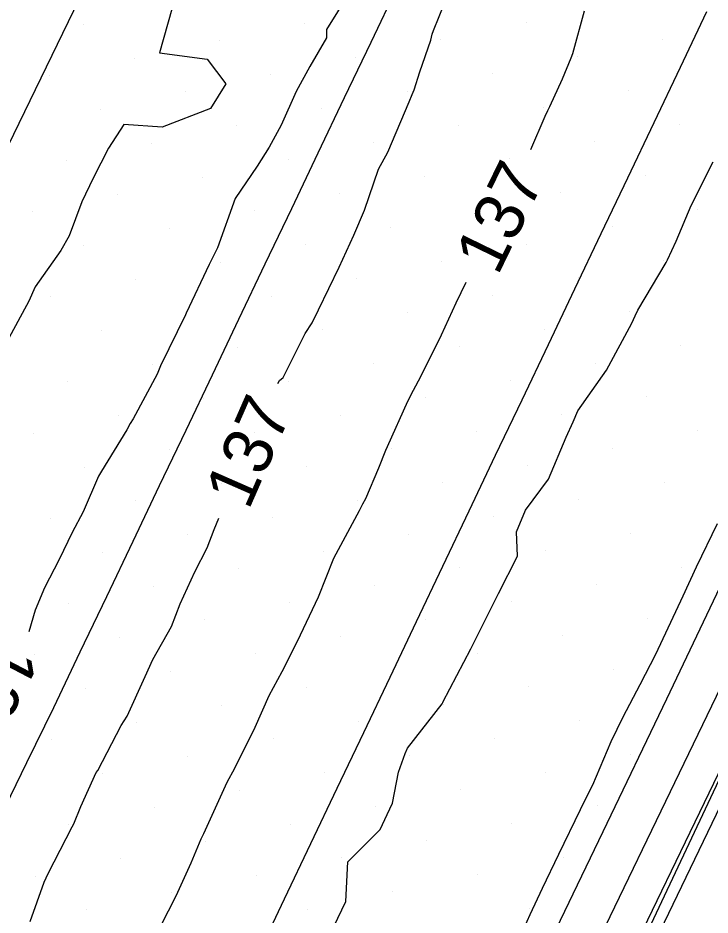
# Model space of a CAD drawing. Extents: x 2354170 to 2357230, y 866100 to 868290.
# Drawn here: x 2355870.13 to 2355898.3, y 867385.74 to 867422.25 of the extents above; entities that cross this region are included whole.
import ezdxf

# ---------------------------------------------------------------- set-up
doc = ezdxf.new("R2010")
doc.units = 0
for name, color, linetype in [('Default', 7, 'Continuous'), ('DTM Contours Minor', 7, 'Continuous'), ('DTM Contours Minor Text', 7, 'Continuous'), ('Exist DTM Breakline', 7, 'Continuous'), ('Exist DTM Scan Elevation Point', 7, 'Continuous'), ('Exist Roads EOP', 7, 'Continuous'), ('PH Exist DTM Breakline', 7, 'Continuous')]:
    doc.layers.add(name, color=color, linetype=linetype)

msp = doc.modelspace()

# ---------------------------------------------------------------- linework, layer by layer
at = {"layer": 'Default'}
for points in [[(2355880.712, 867407.375), (2355880.77, 867407.499), (2355880.919, 867407.623), (2355881.817, 867409.406), (2355882.098, 867409.84), (2355882.365, 867410.376), (2355883.201, 867412.107), (2355883.793, 867413.416), (2355884.231, 867414.424), (2355884.807, 867416.103), (2355885.179, 867416.794), (2355886.054, 867418.842), (2355886.178, 867419.131), (2355886.252, 867419.33), (2355886.491, 867420.065), (2355886.928, 867421.343), (2355886.989, 867421.592), (2355887.035, 867421.737), (2355887.727, 867423.468)], [(2355883.584, 867423.239), (2355882.682, 867421.781), (2355882.683, 867421.443), (2355882.009, 867420.269), (2355881.447, 867419.264), (2355880.835, 867417.89), (2355880.357, 867416.987), (2355879.863, 867416.224), (2355878.973, 867414.905), (2355878.245, 867412.891), (2355878.064, 867412.509), (2355877.906, 867412.218), (2355876.974, 867410.232), (2355876.944, 867410.165), (2355875.933, 867408.085), (2355875.801, 867407.756), (2355874.812, 867405.931), (2355874.691, 867405.748), (2355874.562, 867405.483), (2355873.532, 867403.801), (2355873.411, 867403.596), (2355872.785, 867402.154), (2355872.338, 867401.309), (2355871.807, 867400.211), (2355871.213, 867399.056), (2355870.828, 867398.148), (2355870.567, 867397.26)], [(2355870.141, 867328.197), (2355876.797, 867343.551), (2355877.664, 867345.113), (2355877.886, 867345.651), (2355889.915, 867371.806), (2355890.232, 867372.521), (2355890.451, 867372.994), (2355902.963, 867398.997), (2355903.414, 867399.99), (2355904.357, 867401.951), (2355912.817, 867418.607)], [(2355882.991, 867385.268), (2355883.479, 867386.292), (2355883.549, 867387.897), (2355884.869, 867389.223), (2355885.161, 867389.827), (2355885.367, 867390.284), (2355885.616, 867391.557), (2355885.886, 867392.315), (2355885.987, 867392.524), (2355887.394, 867394.338), (2355887.417, 867394.386), (2355887.424, 867394.398), (2355888.559, 867396.572), (2355889.442, 867398.331), (2355889.685, 867398.825), (2355890.462, 867400.342), (2355890.413, 867401.341), (2355890.791, 867402.213), (2355891.72, 867403.474), (2355892.441, 867405.193), (2355892.725, 867405.807), (2355892.915, 867406.254), (2355894.078, 867407.909), (2355895.106, 867409.827), (2355895.254, 867410.129), (2355895.357, 867410.359), (2355896.515, 867412.292), (2355896.569, 867412.41), (2355896.916, 867413.168), (2355897.528, 867414.619), (2355898.421, 867416.396)], [(2355870.623, 867385.477), (2355871.202, 867387.072), (2355871.356, 867387.431), (2355872.33, 867389.324), (2355872.402, 867389.448), (2355872.695, 867390.151), (2355873.314, 867391.532), (2355873.383, 867391.625), (2355874.325, 867393.448), (2355874.577, 867393.833), (2355875.303, 867395.451), (2355875.62, 867396.14), (2355876.385, 867397.475), (2355876.727, 867398.405), (2355877.322, 867399.705), (2355877.824, 867400.677), (2355878.118, 867401.436), (2355878.306, 867401.892)], [(2355890.125, 867383.853), (2355890.979, 867385.761), (2355891.48, 867386.828), (2355892.141, 867388.208), (2355893.018, 867390.038), (2355893.236, 867390.48), (2355893.521, 867391.033), (2355894.269, 867392.795), (2355894.761, 867393.804), (2355895.456, 867395.121), (2355896.089, 867396.36), (2355897.197, 867398.731), (2355897.75, 867399.911), (2355898.597, 867401.675)], [(2355852.783, 867293.863), (2355863.055, 867316.16), (2355864.068, 867318.321), (2355864.187, 867318.54), (2355870.446, 867332.978), (2355872.222, 867338.866), (2355873.206, 867340.936), (2355874.213, 867343.046), (2355875.229, 867345.156), (2355875.375, 867345.527), (2355876.402, 867347.678), (2355877.433, 867349.878), (2355878.487, 867352.116), (2355885.453, 867367.352), (2355886.723, 867369.996), (2355887.984, 867372.637), (2355888.098, 867372.886), (2355889.33, 867375.754), (2355890.669, 867378.278), (2355891.974, 867381.012), (2355898.743, 867395.035)]]:
    msp.add_lwpolyline(points, dxfattribs=at)
at = {"layer": 'DTM Contours Minor'}
for points in [[(2355872.447, 867334.876), (2355876.589, 867344.431), (2355876.809, 867344.828), (2355877.042, 867345.392), (2355881.569, 867355.234), (2355888.993, 867371.472), (2355889.224, 867371.952), (2355889.453, 867372.431), (2355889.657, 867372.877), (2355889.886, 867373.41), (2355890.135, 867373.879), (2355890.377, 867374.387), (2355902.679, 867399.874), (2355902.712, 867399.944), (2355902.746, 867400.015), (2355903.73, 867402.053), (2355903.748, 867402.088), (2355903.764, 867402.123), (2355903.781, 867402.159), (2355903.934, 867402.445), (2355915.094, 867424.419)], [(2355876.388, 867422.61), (2355875.888, 867420.827), (2355877.833, 867420.571), (2355878.586, 867419.572), (2355877.963, 867418.571), (2355876, 867417.8), (2355874.434, 867417.908), (2355873.811, 867416.947), (2355873.196, 867415.729), (2355872.729, 867414.771), (2355872.216, 867413.38), (2355871.869, 867412.792), (2355870.828, 867411.301), (2355870.57, 867410.723), (2355869.679, 867409.063)], [(2355890.999, 867416.892), (2355891.585, 867418.254), (2355891.69, 867418.482), (2355891.769, 867418.649), (2355892.294, 867419.774), (2355892.638, 867420.63), (2355892.709, 867420.806), (2355893.191, 867422.547)], [(2355875.629, 867384.693), (2355876.568, 867386.52), (2355877.173, 867387.857), (2355877.589, 867388.842), (2355877.688, 867389.052), (2355878.641, 867391.144), (2355878.951, 867391.709), (2355879.786, 867393.384), (2355880.359, 867394.677), (2355880.888, 867395.653), (2355881.504, 867396.889), (2355881.992, 867397.92), (2355882.367, 867398.694), (2355882.99, 867400.257), (2355884.031, 867402.2), (2355884.16, 867402.48), (2355884.292, 867402.694), (2355884.82, 867403.946), (2355885.104, 867404.663), (2355885.173, 867404.808), (2355885.99, 867406.648), (2355886.232, 867407.104), (2355886.529, 867407.651), (2355887.364, 867409.354), (2355887.962, 867410.657), (2355888.374, 867411.499)]]:
    msp.add_lwpolyline(points, dxfattribs=at)
at = {"layer": 'Exist DTM Breakline'}
for points in [[(2355854.631, 867385.759), (2355866.401, 867410.192), (2355874.185, 867426.232)], [(2355867.189, 867385.21), (2355868.286, 867387.457), (2355869.388, 867389.701), (2355870.491, 867391.944), (2355871.589, 867394.19), (2355872.665, 867396.447), (2355873.741, 867398.703), (2355874.817, 867400.96), (2355875.893, 867403.216), (2355876.969, 867405.473), (2355878.045, 867407.73), (2355879.121, 867409.986), (2355880.197, 867412.243), (2355881.273, 867414.499), (2355882.349, 867416.756), (2355883.425, 867419.013), (2355884.501, 867421.269), (2355885.576, 867423.527)], [(2355898.147, 867422.499), (2355897.076, 867420.24), (2355896.003, 867417.982), (2355894.93, 867415.724), (2355893.857, 867413.466), (2355892.784, 867411.208), (2355891.709, 867408.951), (2355890.633, 867406.694), (2355889.557, 867404.438), (2355888.48, 867402.181), (2355887.406, 867399.924), (2355886.333, 867397.666), (2355885.261, 867395.408), (2355884.188, 867393.149), (2355883.113, 867390.892), (2355882.038, 867388.635), (2355880.963, 867386.378), (2355879.888, 867384.121)]]:
    msp.add_lwpolyline(points, dxfattribs=at)
at = {"layer": 'Exist DTM Scan Elevation Point'}
for p, q in [((2355872.782, 867421.998), (2355872.782, 867421.998)), ((2355881.796, 867422.03), (2355881.796, 867422.03)), ((2355890.81, 867422.062), (2355890.81, 867422.062)), ((2355878.332, 867421.325), (2355878.332, 867421.325)), ((2355887.346, 867421.356), (2355887.346, 867421.356)), ((2355896.359, 867421.388), (2355896.359, 867421.388)), ((2355874.867, 867420.619), (2355874.867, 867420.619)), ((2355883.881, 867420.651), (2355883.881, 867420.651)), ((2355892.895, 867420.682), (2355892.895, 867420.682)), ((2355871.403, 867419.913), (2355871.403, 867419.913)), ((2355880.417, 867419.945), (2355880.417, 867419.945)), ((2355889.431, 867419.977), (2355889.431, 867419.977)), ((2355894.98, 867419.303), (2355894.98, 867419.303)), ((2355876.952, 867419.24), (2355876.952, 867419.24)), ((2355885.966, 867419.271), (2355885.966, 867419.271)), ((2355882.502, 867418.566), (2355882.502, 867418.566)), ((2355891.515, 867418.597), (2355891.515, 867418.597)), ((2355873.488, 867418.534), (2355873.488, 867418.534)), ((2355879.037, 867417.86), (2355879.037, 867417.86)), ((2355888.051, 867417.892), (2355888.051, 867417.892)), ((2355897.065, 867417.923), (2355897.065, 867417.923)), ((2355875.573, 867417.155), (2355875.573, 867417.155)), ((2355884.587, 867417.186), (2355884.587, 867417.186)), ((2355893.6, 867417.218), (2355893.6, 867417.218)), ((2355872.108, 867416.449), (2355872.108, 867416.449)), ((2355881.122, 867416.481), (2355881.122, 867416.481)), ((2355890.136, 867416.512), (2355890.136, 867416.512)), ((2355877.658, 867415.775), (2355877.658, 867415.775)), ((2355886.672, 867415.807), (2355886.672, 867415.807)), ((2355895.685, 867415.838), (2355895.685, 867415.838)), ((2355874.193, 867415.07), (2355874.193, 867415.07)), ((2355883.207, 867415.101), (2355883.207, 867415.101)), ((2355892.221, 867415.133), (2355892.221, 867415.133)), ((2355870.729, 867414.364), (2355870.729, 867414.364)), ((2355879.743, 867414.396), (2355879.743, 867414.396)), ((2355888.757, 867414.427), (2355888.757, 867414.427)), ((2355897.77, 867414.459), (2355897.77, 867414.459)), ((2355876.278, 867413.69), (2355876.278, 867413.69)), ((2355885.292, 867413.722), (2355885.292, 867413.722)), ((2355894.306, 867413.753), (2355894.306, 867413.753)), ((2355872.814, 867412.985), (2355872.814, 867412.985)), ((2355881.828, 867413.016), (2355881.828, 867413.016)), ((2355890.842, 867413.048), (2355890.842, 867413.048)), ((2355887.377, 867412.342), (2355887.377, 867412.342)), ((2355896.391, 867412.374), (2355896.391, 867412.374)), ((2355878.363, 867412.311), (2355878.363, 867412.311)), ((2355883.913, 867411.637), (2355883.913, 867411.637)), ((2355892.927, 867411.669), (2355892.927, 867411.669)), ((2355874.899, 867411.605), (2355874.899, 867411.605)), ((2355871.435, 867410.9), (2355871.435, 867410.9)), ((2355880.448, 867410.931), (2355880.448, 867410.931)), ((2355889.462, 867410.963), (2355889.462, 867410.963)), ((2355876.984, 867410.226), (2355876.984, 867410.226)), ((2355885.998, 867410.257), (2355885.998, 867410.257)), ((2355895.012, 867410.289), (2355895.012, 867410.289)), ((2355873.52, 867409.52), (2355873.52, 867409.52)), ((2355882.533, 867409.552), (2355882.533, 867409.552)), ((2355891.547, 867409.584), (2355891.547, 867409.584)), ((2355879.069, 867408.846), (2355879.069, 867408.846)), ((2355888.083, 867408.878), (2355888.083, 867408.878)), ((2355897.097, 867408.91), (2355897.097, 867408.91)), ((2355875.605, 867408.141), (2355875.605, 867408.141)), ((2355884.618, 867408.172), (2355884.618, 867408.172)), ((2355893.632, 867408.204), (2355893.632, 867408.204)), ((2355872.14, 867407.435), (2355872.14, 867407.435)), ((2355881.154, 867407.467), (2355881.154, 867407.467)), ((2355890.168, 867407.499), (2355890.168, 867407.499)), ((2355877.69, 867406.761), (2355877.69, 867406.761)), ((2355886.703, 867406.793), (2355886.703, 867406.793)), ((2355895.717, 867406.825), (2355895.717, 867406.825)), ((2355874.225, 867406.056), (2355874.225, 867406.056)), ((2355883.239, 867406.087), (2355883.239, 867406.087)), ((2355892.253, 867406.119), (2355892.253, 867406.119)), ((2355888.788, 867405.414), (2355888.788, 867405.414)), ((2355897.802, 867405.445), (2355897.802, 867405.445)), ((2355870.761, 867405.35), (2355870.761, 867405.35)), ((2355879.774, 867405.382), (2355879.774, 867405.382)), ((2355876.31, 867404.676), (2355876.31, 867404.676)), ((2355885.324, 867404.708), (2355885.324, 867404.708)), ((2355894.338, 867404.74), (2355894.338, 867404.74)), ((2355872.846, 867403.971), (2355872.846, 867403.971)), ((2355881.859, 867404.002), (2355881.859, 867404.002)), ((2355890.873, 867404.034), (2355890.873, 867404.034)), ((2355878.395, 867403.297), (2355878.395, 867403.297)), ((2355887.409, 867403.329), (2355887.409, 867403.329)), ((2355896.423, 867403.36), (2355896.423, 867403.36)), ((2355874.931, 867402.591), (2355874.931, 867402.591)), ((2355883.944, 867402.623), (2355883.944, 867402.623)), ((2355892.958, 867402.655), (2355892.958, 867402.655)), ((2355871.466, 867401.886), (2355871.466, 867401.886)), ((2355880.48, 867401.917), (2355880.48, 867401.917)), ((2355889.494, 867401.949), (2355889.494, 867401.949)), ((2355877.016, 867401.212), (2355877.016, 867401.212)), ((2355886.029, 867401.244), (2355886.029, 867401.244)), ((2355895.043, 867401.275), (2355895.043, 867401.275)), ((2355873.551, 867400.506), (2355873.551, 867400.506)), ((2355882.565, 867400.538), (2355882.565, 867400.538)), ((2355891.579, 867400.57), (2355891.579, 867400.57)), ((2355879.101, 867399.832), (2355879.101, 867399.832)), ((2355888.114, 867399.864), (2355888.114, 867399.864)), ((2355897.128, 867399.896), (2355897.128, 867399.896)), ((2355875.636, 867399.127), (2355875.636, 867399.127)), ((2355884.65, 867399.159), (2355884.65, 867399.159)), ((2355893.664, 867399.19), (2355893.664, 867399.19)), ((2355890.199, 867398.485), (2355890.199, 867398.485)), ((2355872.172, 867398.421), (2355872.172, 867398.421)), ((2355881.186, 867398.453), (2355881.186, 867398.453)), ((2355877.721, 867397.747), (2355877.721, 867397.747)), ((2355886.735, 867397.779), (2355886.735, 867397.779)), ((2355895.749, 867397.811), (2355895.749, 867397.811)), ((2355874.257, 867397.042), (2355874.257, 867397.042)), ((2355883.271, 867397.074), (2355883.271, 867397.074)), ((2355892.284, 867397.105), (2355892.284, 867397.105)), ((2355870.792, 867396.336), (2355870.792, 867396.336)), ((2355879.806, 867396.368), (2355879.806, 867396.368)), ((2355888.82, 867396.4), (2355888.82, 867396.4)), ((2355876.342, 867395.662), (2355876.342, 867395.662)), ((2355894.369, 867395.726), (2355894.369, 867395.726)), ((2355872.877, 867394.957), (2355872.877, 867394.957)), ((2355881.891, 867394.989), (2355881.891, 867394.989)), ((2355890.905, 867395.02), (2355890.905, 867395.02)), ((2355878.427, 867394.283), (2355878.427, 867394.283)), ((2355887.441, 867394.315), (2355887.441, 867394.315)), ((2355874.962, 867393.578), (2355874.962, 867393.578)), ((2355883.976, 867393.609), (2355883.976, 867393.609)), ((2355892.99, 867393.641), (2355892.99, 867393.641)), ((2355871.498, 867392.872), (2355871.498, 867392.872)), ((2355880.512, 867392.904), (2355880.512, 867392.904)), ((2355889.526, 867392.935), (2355889.526, 867392.935)), ((2355895.075, 867392.261), (2355895.075, 867392.261)), ((2355877.047, 867392.198), (2355877.047, 867392.198)), ((2355886.061, 867392.23), (2355886.061, 867392.23)), ((2355891.611, 867391.556), (2355891.611, 867391.556)), ((2355873.583, 867391.493), (2355873.583, 867391.493)), ((2355882.597, 867391.524), (2355882.597, 867391.524)), ((2355879.132, 867390.819), (2355879.132, 867390.819)), ((2355888.146, 867390.85), (2355888.146, 867390.85)), ((2355875.668, 867390.113), (2355875.668, 867390.113)), ((2355884.682, 867390.145), (2355884.682, 867390.145)), ((2355893.696, 867390.176), (2355893.696, 867390.176)), ((2355872.203, 867389.408), (2355872.203, 867389.408)), ((2355881.217, 867389.439), (2355881.217, 867389.439)), ((2355890.231, 867389.471), (2355890.231, 867389.471)), ((2355877.753, 867388.734), (2355877.753, 867388.734)), ((2355886.767, 867388.765), (2355886.767, 867388.765)), ((2355874.288, 867388.028), (2355874.288, 867388.028)), ((2355883.302, 867388.06), (2355883.302, 867388.06)), ((2355892.316, 867388.091), (2355892.316, 867388.091)), ((2355870.824, 867387.323), (2355870.824, 867387.323)), ((2355879.838, 867387.354), (2355879.838, 867387.354)), ((2355888.852, 867387.386), (2355888.852, 867387.386)), ((2355876.373, 867386.649), (2355876.373, 867386.649)), ((2355885.387, 867386.68), (2355885.387, 867386.68)), ((2355872.909, 867385.943), (2355872.909, 867385.943)), ((2355881.923, 867385.975), (2355881.923, 867385.975)), ((2355890.937, 867386.006), (2355890.937, 867386.006))]:
    msp.add_line(p, q, dxfattribs=at)
at = {"layer": 'Exist Roads EOP'}
msp.add_lwpolyline([(2355912.028, 867427.016), (2355909.435, 867421.606), (2355906.848, 867416.192), (2355904.266, 867410.776), (2355901.686, 867405.359), (2355899.104, 867399.943), (2355896.519, 867394.528), (2355893.927, 867389.117), (2355891.328, 867383.709), (2355888.726, 867378.303), (2355886.122, 867372.897), (2355883.52, 867367.491), (2355880.924, 867362.082), (2355878.337, 867356.668), (2355875.758, 867351.25), (2355873.183, 867345.831), (2355870.606, 867340.412), (2355868.021, 867334.998), (2355865.425, 867329.589), (2355862.82, 867324.184), (2355860.21, 867318.781), (2355857.597, 867313.38), (2355854.983, 867307.979)], dxfattribs=at)
at = {"layer": 'PH Exist DTM Breakline'}
msp.add_lwpolyline([(2355811.849, 867211.686), (2355817.979, 867224.727), (2355829.499, 867248.735), (2355839.894, 867270.689), (2355851.24, 867293.799), (2355862.749, 867318.08), (2355876.826, 867345.326), (2355890.013, 867372.875), (2355903.761, 867402.067), (2355914.899, 867426.456), (2355928.99, 867455.255), (2355942.69, 867484.773), (2355956.499, 867513.133), (2355969.182, 867537.082), (2355982.971, 867566.052), (2355998.996, 867596.514), (2356011.903, 867622.861), (2356025.098, 867650.837), (2356037.687, 867675.504), (2356043.457, 867686.025)], dxfattribs=at)

# ---------------------------------------------------------------- texts
at = {"layer": 'Default'}
for rotation, p in [(66.3101, (2355879.512, 867402.177)), (242.4037, (2355869.317, 867397.083))]:
    msp.add_text('137', height=2, rotation=rotation, dxfattribs=at).set_placement(p)
at = {"layer": 'DTM Contours Minor Text'}
msp.add_text('137', height=2, rotation=64.0444, dxfattribs=at).set_placement((2355889.648, 867411.718))

doc.saveas('drawing.dxf')
